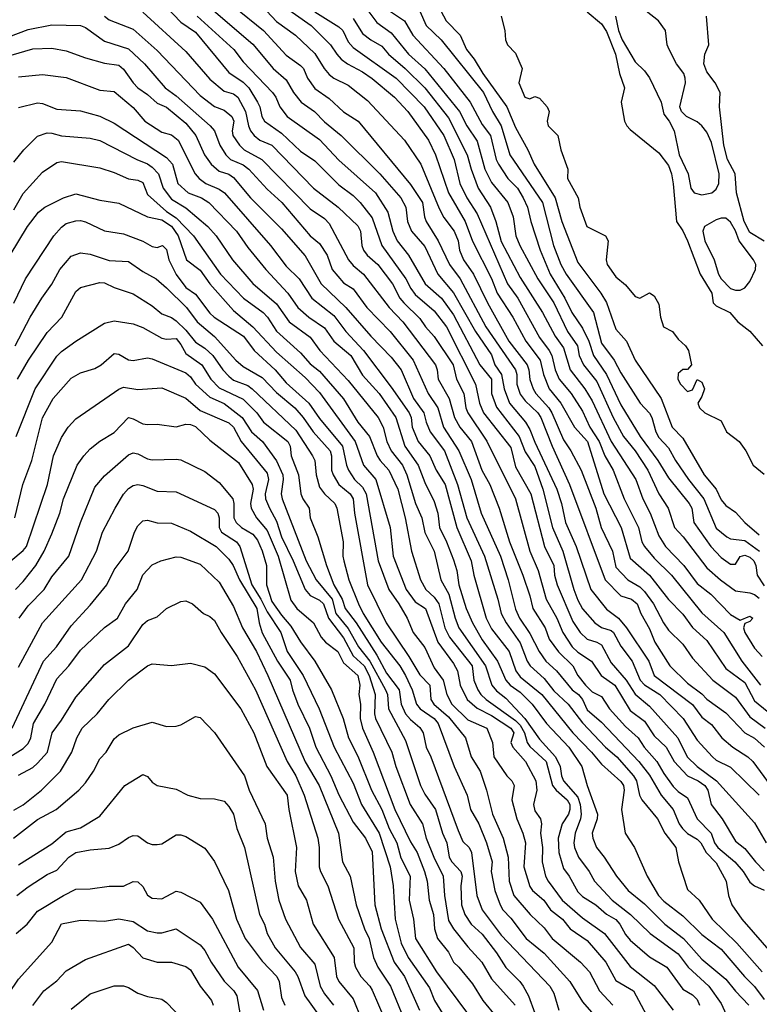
# Model space of a CAD drawing. Header units: metres. Extents: x -46681 to -43747, y -240911 to -237677.
# Tile 688 of 1056: x -46620 to -46543, y -238037 to -237934. Entities that reach past the tile are written whole.
import ezdxf

# ---------------------------------------------------------------- set-up
doc = ezdxf.new("R2010")
doc.units = ezdxf.units.M
doc.layers.add('CONTOUR_INDEX', color=1, linetype='Continuous')
doc.layers.add('CONTOUR_INTER', color=3, linetype='Continuous')

msp = doc.modelspace()

# ---------------------------------------------------------------- linework, layer by layer
at = {"layer": 'CONTOUR_INDEX'}
for points, elevation in [([(-46598.07, -237933.02), (-46594.98, -237935.52), (-46592.6, -237938.1), (-46591.1, -237939.19), (-46590.79, -237939.52), (-46590.37, -237940.52), (-46589.6, -237941.6), (-46588.1, -237942.64), (-46586.6, -237944.04), (-46585.05, -237945.02), (-46579.6, -237951.63), (-46578.33, -237953.52), (-46578.13, -237955.02), (-46577.95, -237955.52), (-46576.68, -237957.52), (-46575.5, -237960.02), (-46574.4, -237961.52), (-46571.7, -237966.52), (-46568.61, -237971.02), (-46568.46, -237971.52), (-46568.46, -237972.52), (-46568.1, -237973.59), (-46567.6, -237974.28), (-46566.27, -237975.52), (-46565.94, -237976.02), (-46564.76, -237979.02), (-46562.96, -237983.02), (-46559.24, -237993.02), (-46557.6, -237994.69), (-46556.47, -237995.02), (-46555.87, -237995.52), (-46555.51, -237996.52), (-46554.6, -237998.12), (-46554.02, -237999.52), (-46552.45, -238002.02), (-46550.6, -238003.83), (-46549.1, -238004.94), (-46548.6, -238005.48), (-46546.6, -238006.92), (-46544.6, -238009), (-46543.6, -238009.57), (-46542.55, -238010.52)], 65), ([(-46584.36, -237933.02), (-46583.1, -237934.7), (-46581.6, -237935.78), (-46579.8, -237938.02), (-46578.1, -237939.53), (-46574.48, -237944.02), (-46573.7, -237945.52), (-46572.6, -237947.12), (-46571.8, -237950.02), (-46571.1, -237951.43), (-46569.42, -237953.52), (-46568.85, -237955.02), (-46568.58, -237957.02), (-46568.14, -237958.02), (-46566.27, -237961.52), (-46564.6, -237964.01), (-46563.16, -237967.02), (-46562.13, -237968.52), (-46561.96, -237969.52), (-46561.48, -237970.52), (-46560.1, -237972.26), (-46558.38, -237976.02), (-46557.31, -237978.02), (-46556.09, -237979.52), (-46554.77, -237981.52), (-46553.62, -237984.02), (-46552.64, -237985.52), (-46551.97, -237987.52), (-46551.06, -237988.52), (-46548.6, -237991.76), (-46547.17, -237993.02), (-46545.6, -237994.14), (-46544.1, -237994.36), (-46543.6, -237994.53), (-46543.1, -237994.94)], 60), ([(-46561.1, -237933.59), (-46559.6, -237934.82), (-46559.1, -237935.64), (-46558.15, -237938.02), (-46557.74, -237940.02), (-46557.21, -237941.52), (-46557.55, -237943.02), (-46557.19, -237945.02), (-46556.95, -237945.52), (-46556.6, -237945.89), (-46553.6, -237948.33), (-46552.6, -237949.66), (-46552.29, -237950.52), (-46552.1, -237951.58), (-46551.76, -237955.52), (-46551.1, -237956.49), (-46550.6, -237957.55), (-46549.28, -237961.02), (-46548.08, -237963.02), (-46547.92, -237964.02), (-46547.6, -237964.34), (-46546.18, -237965.02), (-46545.35, -237966.02), (-46544.1, -237966.99), (-46542.77, -237968.52)], 55), ([(-46611.6, -237934.03), (-46611.1, -237934.41), (-46608.6, -237935.4), (-46606.1, -237937.63), (-46601.6, -237942.32), (-46600.1, -237943.47), (-46599.1, -237943.88), (-46598.27, -237944.52), (-46598.08, -237945.02), (-46598.25, -237946.02), (-46598.17, -237946.52), (-46597.49, -237947.52), (-46596.99, -237948.02), (-46595.13, -237949.02), (-46590.1, -237954.17), (-46588.6, -237955.21), (-46588.1, -237955.71), (-46586.06, -237959.52), (-46585.6, -237960.1), (-46584.49, -237961.02), (-46581.82, -237964.52), (-46580.4, -237966.02), (-46576.99, -237970.52), (-46576.8, -237971.02), (-46576.7, -237972.02), (-46575.55, -237974.02), (-46574.98, -237976.02), (-46574.42, -237977.02), (-46573.2, -237978.52), (-46572.13, -237981.52), (-46571.3, -237983.02), (-46570.32, -237985.52), (-46569.24, -237989.02), (-46567.84, -237992.52), (-46567.1, -237994.68), (-46566.79, -237996.02), (-46565.49, -237998.02), (-46565.1, -237999.23), (-46564.1, -238000.55), (-46562.62, -238002.02), (-46562.07, -238003.02), (-46561.27, -238004.02), (-46560.6, -238004.74), (-46559.6, -238005.22), (-46558.78, -238006.52), (-46557.1, -238008.35), (-46555.77, -238009.52), (-46555.13, -238010.52), (-46553.81, -238012.02), (-46553.1, -238013.26), (-46552.1, -238014.62), (-46551.6, -238015.16), (-46550.6, -238015.8), (-46549.6, -238018.02), (-46548.12, -238019.52), (-46547.77, -238020.52), (-46547.43, -238021.02), (-46545.67, -238022.52), (-46544.8, -238023.52), (-46544.1, -238024.63), (-46543.6, -238025.01), (-46542.6, -238025.48)], 70), ([(-46542.6, -237957.58), (-46544.1, -237956.68), (-46544.67, -237955.52), (-46545.5, -237952.52), (-46545.64, -237950.52), (-46546.42, -237949.02), (-46546.82, -237947.52), (-46547.28, -237943.52), (-46547.18, -237942.02), (-46547.72, -237941.02), (-46548.6, -237939.87), (-46548.91, -237939.02), (-46548.79, -237938.02), (-46548.39, -237937.02), (-46548.61, -237934.02)], 55), ([(-46621.1, -237949.31), (-46620.04, -237948.02), (-46618.6, -237946.6), (-46617.6, -237946.25), (-46617.1, -237946.27), (-46616.1, -237946.54), (-46613.1, -237946.79), (-46612.1, -237947.04), (-46608.23, -237949.02), (-46607.1, -237949.47), (-46606.6, -237949.84), (-46605.97, -237950.52), (-46605.47, -237952.02), (-46604.6, -237953.17), (-46603.1, -237954.09), (-46600.79, -237956.02), (-46599.93, -237957.02), (-46598.21, -237959.52), (-46596.1, -237962), (-46593.6, -237964.14), (-46592.3, -237966.02), (-46590.1, -237967.62), (-46589.08, -237969.02), (-46586.1, -237972.14), (-46582.98, -237976.02), (-46582.44, -237977.02), (-46582.06, -237978.52), (-46581.62, -237979.52), (-46580.44, -237981.02), (-46579.96, -237982.02), (-46579.07, -237985.02), (-46578.4, -237986.52), (-46578.1, -237988.07), (-46577.1, -237990.02), (-46576.4, -237993.02), (-46575.57, -237994.52), (-46574.92, -237997.02), (-46574.53, -237998.02), (-46571.73, -238002.02), (-46571.09, -238004.02), (-46570.6, -238004.63), (-46569.6, -238005.37), (-46567.62, -238007.52), (-46566.1, -238009.67), (-46564.41, -238011.52), (-46563.95, -238012.52), (-46563.78, -238013.52), (-46563.57, -238014.02), (-46562.1, -238015.74), (-46561.85, -238016.52), (-46561.75, -238017.52), (-46561.8, -238018.02), (-46562.38, -238019.52), (-46562.49, -238020.52), (-46562.43, -238021.02), (-46562.01, -238022.02), (-46560.9, -238023.52), (-46560.35, -238024.52), (-46558.5, -238026.52), (-46556.59, -238028.02), (-46554.5, -238030.02), (-46551.6, -238032.15), (-46550.54, -238033.52), (-46548.39, -238035.52), (-46547.1, -238037.34), (-46545.88, -238040.02)], 75), ([(-46620.71, -237972.02), (-46619.56, -237970.02), (-46617.6, -237967.12), (-46616.06, -237965.52), (-46614.6, -237962.82), (-46614.1, -237962.41), (-46612.1, -237961.9), (-46611.6, -237961.93), (-46610.6, -237962.43), (-46608.6, -237963.08), (-46606.6, -237964.34), (-46605.6, -237965.17), (-46604.6, -237965.54), (-46604.1, -237965.91), (-46603.1, -237966.89), (-46602.1, -237968.13), (-46601.1, -237968.76), (-46600.28, -237969.52), (-46599.23, -237971.02), (-46598.6, -237971.69), (-46598.1, -237972.1), (-46596.6, -237972.67), (-46596.14, -237973.02), (-46591.6, -237977.34), (-46589.85, -237980.02), (-46589.6, -237980.52), (-46589.46, -237982.02), (-46589.1, -237983.32), (-46588.6, -237984.02), (-46587.52, -237985.02), (-46587.29, -237985.52), (-46586.65, -237989.02), (-46586.68, -237990.52), (-46586.58, -237991.02), (-46586.04, -237993.02), (-46585.02, -237995.52), (-46584.53, -237996.52), (-46582.66, -237999.52), (-46580.72, -238002.02), (-46580.11, -238003.02), (-46579.43, -238004.52), (-46578.96, -238006.02), (-46578.58, -238006.52), (-46577.12, -238007.52), (-46576.68, -238008.02), (-46575.01, -238012.52), (-46573.67, -238015.52), (-46573.32, -238017.02), (-46572.45, -238018.52), (-46571.65, -238020.52), (-46571.04, -238022.52), (-46571.16, -238023.52), (-46570.77, -238025.52), (-46570.2, -238027.02), (-46569.92, -238027.52), (-46569.1, -238028.4), (-46567.5, -238030.52), (-46565.6, -238032.07), (-46562.92, -238035.02), (-46561.6, -238037.17), (-46560.42, -238038.52)], 80), ([(-46620.52, -237997.02), (-46619.6, -237995.74), (-46617.9, -237994.02), (-46617.1, -237992.68), (-46615.34, -237990.52), (-46614.13, -237987.02), (-46612.6, -237983.32), (-46611.6, -237982.13), (-46609.1, -237979.91), (-46608.6, -237979.72), (-46608.1, -237979.81), (-46607.1, -237980.33), (-46606.6, -237980.46), (-46604.1, -237980.37), (-46603.6, -237980.45), (-46601.1, -237981.68), (-46599.6, -237982.83), (-46598.18, -237984.52), (-46598.08, -237985.02), (-46598.09, -237986.52), (-46597.83, -237987.02), (-46597.28, -237987.52), (-46596.1, -237988.21), (-46595.6, -237988.87), (-46595.1, -237989.96), (-46594.66, -237991.52), (-46594.64, -237993.52), (-46594.1, -237995.26), (-46593.1, -237996.7), (-46592.1, -237997.84), (-46591.1, -237999.48), (-46589.61, -238001.52), (-46587.86, -238004.52), (-46586.62, -238007.52), (-46586.08, -238009.52), (-46585.1, -238011.45), (-46583.67, -238015.02), (-46582.58, -238017.02), (-46581.82, -238019.02), (-46581.03, -238020.52), (-46580.6, -238022.09), (-46579.64, -238024.02), (-46579.72, -238026.52), (-46579.27, -238028.52), (-46579.07, -238030.52), (-46576.87, -238034.02), (-46573.52, -238038.52)], 85), ([(-46621.1, -238017.11), (-46620.1, -238016.54), (-46618.19, -238015.02), (-46616.2, -238013.02), (-46615.03, -238011.02), (-46614.49, -238009.52), (-46613.93, -238008.52), (-46612.36, -238007.02), (-46611.15, -238005.52), (-46609.1, -238003.5), (-46607.1, -238002.02), (-46606.6, -238001.8), (-46604.6, -238001.98), (-46602.6, -238001.73), (-46601.1, -238002.1), (-46600.1, -238002.84), (-46597.33, -238006.52), (-46595.99, -238009.02), (-46594.62, -238012.52), (-46592.51, -238015.52), (-46592.32, -238017.02), (-46591.53, -238021.02), (-46591.64, -238023.52), (-46591.34, -238025.02), (-46590.47, -238026.52), (-46589.79, -238029.02), (-46587.59, -238032.52), (-46587.33, -238034.52), (-46587.09, -238035.02), (-46585.6, -238036.83), (-46584.73, -238039.02)], 90), ([(-46624.32, -238038.02), (-46621.6, -238036.3), (-46620.6, -238034.78), (-46617.1, -238030.9), (-46616.1, -238029.01), (-46614.1, -238028.62), (-46611.6, -238028.72), (-46610.1, -238028.49), (-46608.6, -238028.75), (-46607.1, -238029.72), (-46606.1, -238029.95), (-46605.6, -238029.94), (-46604.1, -238029.53), (-46601.6, -238031.18), (-46601.1, -238031.79), (-46600.46, -238033.02), (-46599.1, -238035), (-46598.08, -238036.02), (-46597.77, -238036.52), (-46597.4, -238038.52)], 95)]:
    msp.add_lwpolyline(points, dxfattribs=dict(at, elevation=elevation))
at = {"layer": 'CONTOUR_INTER'}
for points, elevation in [([(-46577.72, -237931.02), (-46575.85, -237934.52), (-46574.39, -237936.02), (-46573.73, -237937.52), (-46572.92, -237938.52), (-46572.01, -237940.02), (-46569.51, -237943.52), (-46568.6, -237945.66), (-46567.3, -237948.02), (-46566.67, -237949.52), (-46564.46, -237953.02), (-46563.75, -237955.52), (-46562.1, -237959.8), (-46559.67, -237963.02), (-46559.1, -237963.98), (-46558.1, -237966.79), (-46556.98, -237968.02), (-46556.08, -237970.02), (-46553.36, -237974.02), (-46552.21, -237977.02), (-46551.1, -237978.18), (-46548.87, -237982.02), (-46547.61, -237983.52), (-46547.1, -237984.63), (-46546.6, -237985.22), (-46545.6, -237985.93), (-46544.61, -237987.02), (-46543.1, -237988.3)], 57), ([(-46593.6, -237932.47), (-46589.99, -237935.02), (-46587.96, -237937.02), (-46587.3, -237938.02), (-46586.83, -237938.52), (-46586.18, -237939.02), (-46584.6, -237939.85), (-46583.6, -237940.54), (-46581.26, -237942.52), (-46579.86, -237944.02), (-46577.69, -237947.02), (-46576.96, -237948.52), (-46575.61, -237952.52), (-46573.88, -237955.52), (-46573.1, -237957.57), (-46571.1, -237961.47), (-46570.51, -237963.02), (-46568.89, -237965.52), (-46567.52, -237968.02), (-46566.03, -237970.02), (-46565.66, -237971.52), (-46565.1, -237973.02), (-46563.86, -237974.52), (-46562.43, -237977.02), (-46561.09, -237978.52), (-46559.35, -237984.02), (-46557.54, -237987.52), (-46556.6, -237990.74), (-46554.57, -237992.52), (-46552.6, -237995.08), (-46551.1, -237996.6), (-46550.1, -237997.98), (-46548.6, -237999.35), (-46546.6, -238002.28), (-46544.6, -238003.76), (-46543.6, -238005.68), (-46541.33, -238007.52)], 63), ([(-46607.6, -237933.62), (-46603.1, -237937.73), (-46600.6, -237940.62), (-46599.1, -237941.87), (-46598.1, -237942.14), (-46597.66, -237942.52), (-46596.85, -237944.02), (-46596.55, -237945.52), (-46596.33, -237946.02), (-46595.93, -237946.52), (-46595.37, -237947.02), (-46594.08, -237947.52), (-46589.74, -237952.02), (-46587.17, -237954.02), (-46585.1, -237955.98), (-46584.81, -237956.52), (-46584.68, -237958.02), (-46584.5, -237958.52), (-46584.12, -237959.02), (-46583, -237960.02), (-46581.49, -237962.02), (-46580.69, -237963.52), (-46580.3, -237964.02), (-46578.6, -237965.67), (-46578.03, -237966.52), (-46577.1, -237967.56), (-46575.12, -237970.52), (-46574.77, -237972.02), (-46574, -237973.52), (-46573.8, -237975.02), (-46573.59, -237975.52), (-46571.6, -237978.48), (-46568.59, -237984.52), (-46567.1, -237990.02), (-46566.24, -237992.02), (-46565.41, -237995.02), (-46564.28, -237997.02), (-46563.64, -237998.52), (-46562.67, -238000.02), (-46562.1, -238000.59), (-46560.64, -238001.52), (-46559.64, -238003.02), (-46558.2, -238004.02), (-46556.6, -238006.68), (-46555.1, -238007.81), (-46554.1, -238009.33), (-46552.84, -238010.52), (-46552, -238012.02), (-46550.6, -238013.52), (-46549.5, -238014.02), (-46548.8, -238014.52), (-46548.49, -238015.02), (-46548.13, -238016.52), (-46546.99, -238018.02), (-46545.6, -238020.35), (-46544.6, -238021.1), (-46543.5, -238022.52), (-46542.6, -238023.45)], 69), ([(-46605.1, -237933.08), (-46603.6, -237934.65), (-46602.1, -237935.7), (-46598.6, -237939.93), (-46597.1, -237940.94), (-46596.51, -237941.52), (-46595.6, -237943.03), (-46595.37, -237943.52), (-46595.16, -237944.52), (-46594.88, -237945.02), (-46593.1, -237946.27), (-46591.1, -237948.14), (-46589.6, -237949.18), (-46587.1, -237951.69), (-46585.6, -237952.79), (-46584.86, -237953.52), (-46583.6, -237955.13), (-46582.58, -237958.02), (-46580.09, -237961.52), (-46579.56, -237962.52), (-46579.1, -237963.14), (-46577.1, -237964.85), (-46575.84, -237966.52), (-46572.79, -237972.52), (-46572.38, -237974.52), (-46571.96, -237975.52), (-46569.1, -237979.15), (-46568.6, -237981.19), (-46566.99, -237984.02), (-46565.57, -237989.52), (-46564.58, -237991.52), (-46564.51, -237992.52), (-46564.25, -237993.52), (-46562.6, -237997.35), (-46561.83, -237998.52), (-46561.1, -237999.23), (-46560.08, -237999.52), (-46559.6, -237999.79), (-46558.6, -238001.69), (-46557.03, -238003.52), (-46556.1, -238004.96), (-46554.6, -238006.21), (-46551.62, -238009.52), (-46550.64, -238011.52), (-46549.59, -238012.52), (-46547.57, -238014.02), (-46543.6, -238018.44), (-46542.37, -238020.52)], 68), ([(-46600.7, -237933.02), (-46596.1, -237936.97), (-46593.95, -237939.52), (-46592.6, -237940.7), (-46591.83, -237942.02), (-46591.02, -237943.02), (-46589.62, -237944.02), (-46588.6, -237945.09), (-46586.85, -237946.52), (-46582.8, -237950.52), (-46580.59, -237953.02), (-46580.08, -237954.02), (-46579.9, -237955.52), (-46579.47, -237956.52), (-46578.1, -237958.14), (-46576.74, -237961.02), (-46575.1, -237962.97), (-46572.8, -237967.02), (-46571.1, -237969.46), (-46570.76, -237970.52), (-46570.07, -237971.52), (-46569.79, -237973.02), (-46569.23, -237974.52), (-46567.55, -237976.52), (-46567.1, -237977.28), (-46566.6, -237978.6), (-46564.27, -237983.52), (-46563.78, -237985.02), (-46563.37, -237987.02), (-46562.26, -237989.52), (-46560.73, -237994.02), (-46559.1, -237996.09), (-46557.82, -237997.02), (-46557.01, -237998.02), (-46554.66, -238001.52), (-46554.1, -238003.02), (-46550.1, -238006.04), (-46549.1, -238007.37), (-46548.1, -238008.13), (-46547.01, -238009.52), (-46545.87, -238010.52), (-46544.31, -238011.52), (-46543.78, -238012.02), (-46541.18, -238015.52)], 66), ([(-46594.62, -237933.52), (-46593.6, -237934.6), (-46591.62, -237936.02), (-46589.6, -237937.95), (-46588.62, -237939.52), (-46588.1, -237940.12), (-46587.6, -237940.53), (-46586.1, -237941.24), (-46584.1, -237942.85), (-46580.21, -237947.02), (-46578.5, -237949.52), (-46576.6, -237954.16), (-46576.1, -237955.08), (-46575.01, -237956.52), (-46574.6, -237957.52), (-46574.45, -237958.52), (-46574.04, -237959.52), (-46572.99, -237961.02), (-46571.53, -237964.02), (-46569.29, -237968.02), (-46567.4, -237970.52), (-46567.2, -237971.02), (-46567.1, -237972.06), (-46566.76, -237973.02), (-46566.47, -237973.52), (-46565.11, -237975.02), (-46564.8, -237975.52), (-46563.6, -237978.37), (-46562.8, -237979.52), (-46561.73, -237981.52), (-46560.2, -237985.52), (-46559.63, -237987.52), (-46558.46, -237990.02), (-46558.1, -237991.68), (-46556.84, -237993.02), (-46555.6, -237993.73), (-46555.1, -237994.24), (-46554.17, -237995.52), (-46553.13, -237997.52), (-46552.6, -237998.26), (-46551.1, -237999.75), (-46550.1, -238001.2), (-46547.96, -238003.52), (-46545.6, -238005.28), (-46544.1, -238007.34), (-46542.48, -238008.52)], 64), ([(-46589.6, -237933.58), (-46587.1, -237935.13), (-46586.66, -237935.52), (-46586.1, -237936.7), (-46585.6, -237937.3), (-46581.1, -237940.52), (-46578.16, -237943.52), (-46576.11, -237946.52), (-46575.02, -237949.02), (-46574.44, -237951.52), (-46573.68, -237953.02), (-46572.6, -237954.7), (-46569.45, -237962.02), (-46568.36, -237963.52), (-46566.1, -237967.65), (-46565.07, -237969.02), (-46564.8, -237969.52), (-46564.45, -237971.02), (-46564.03, -237972.02), (-46562.79, -237973.52), (-46561.6, -237975.37), (-46560.84, -237977.02), (-46559.87, -237978.52), (-46559.25, -237980.02), (-46558.39, -237981.52), (-46557.22, -237984.52), (-46555.75, -237987.52), (-46555.39, -237989.02), (-46555.1, -237989.52), (-46554.1, -237990.75), (-46552.29, -237992.52), (-46549.1, -237996.45), (-46546.82, -237998.52), (-46544.91, -238001.52), (-46542.96, -238004.02)], 62), ([(-46582.1, -237933.26), (-46580.23, -237934.52), (-46579.33, -237936.02), (-46576.11, -237939.52), (-46573.35, -237943.02), (-46572.1, -237945.37), (-46571.23, -237946.52), (-46570.64, -237949.02), (-46570.37, -237949.52), (-46569.41, -237951.02), (-46568.4, -237952.02), (-46567.8, -237953.02), (-46567.34, -237954.02), (-46566.99, -237955.52), (-46566.02, -237958.52), (-46564.97, -237961.02), (-46563.43, -237963.52), (-46562.72, -237965.02), (-46561.6, -237966.69), (-46560.95, -237968.02), (-46560.44, -237969.52), (-46559.07, -237971.52), (-46557.6, -237974.69), (-46555.58, -237978.02), (-46553.71, -237980.52), (-46552.6, -237982.33), (-46550.43, -237985.02), (-46550.16, -237985.52), (-46549.94, -237987.02), (-46548.16, -237989.52), (-46547.1, -237990.68), (-46546.1, -237991.38), (-46545.6, -237991.35), (-46545.1, -237990.58), (-46544.6, -237990.42), (-46544.1, -237990.62), (-46543.67, -237991.02), (-46543.47, -237991.52), (-46543.32, -237992.52), (-46542.6, -237993.64)], 59), ([(-46578.62, -237933.52), (-46577.95, -237935.02), (-46576.39, -237936.52), (-46571.96, -237942.02), (-46571.01, -237944.02), (-46570.09, -237945.52), (-46569.19, -237948.52), (-46565.79, -237953.52), (-46564.62, -237958.02), (-46563.86, -237960.02), (-46563.32, -237961.02), (-46560.46, -237965.02), (-46559.6, -237968.24), (-46558.28, -237970.02), (-46557.6, -237971.33), (-46555.58, -237974.52), (-46554.6, -237975.55), (-46554.34, -237976.02), (-46553.93, -237977.52), (-46553.6, -237978.1), (-46552.6, -237979.19), (-46551.88, -237980.52), (-46550.51, -237982.52), (-46548.9, -237984.52), (-46547.6, -237987.6), (-46546.5, -237988.52), (-46546.1, -237988.72), (-46544.6, -237988.9), (-46543.07, -237990.02)], 58), ([(-46558.16, -237934.02), (-46557.84, -237935.52), (-46557.43, -237936.52), (-46556.1, -237938.82), (-46555.1, -237939.74), (-46554.6, -237940.49), (-46553.36, -237943.02), (-46553.1, -237944.27), (-46552.53, -237945.02), (-46552.01, -237946.02), (-46551.48, -237948.52), (-46550.55, -237950.52), (-46550.27, -237952.02), (-46549.92, -237952.52), (-46549.1, -237952.71), (-46548.05, -237952.52), (-46547.6, -237952.12), (-46547.34, -237951.52), (-46547.29, -237950.52), (-46548.1, -237947.26), (-46548.6, -237946.18), (-46549.1, -237945.5), (-46549.6, -237945.08), (-46550.72, -237944.52), (-46551.25, -237944.02), (-46551.4, -237943.52), (-46550.83, -237941.02), (-46550.86, -237940.52), (-46551.01, -237940.02), (-46551.77, -237939.02), (-46552.54, -237937.52), (-46552.73, -237937.02), (-46552.9, -237935.52), (-46553.65, -237934.52), (-46554.92, -237933.52)], 54), ([(-46601.91, -237934.02), (-46598.08, -237937.52), (-46597.1, -237938.79), (-46594.02, -237942.02), (-46593.67, -237942.52), (-46593.26, -237943.52), (-46592.48, -237944.52), (-46589.1, -237946.94), (-46587.1, -237949.08), (-46583.26, -237952.52), (-46581.95, -237954.52), (-46581.44, -237956.52), (-46581, -237957.52), (-46579.79, -237959.02), (-46578.04, -237962.02), (-46576.33, -237963.52), (-46575.1, -237965.29), (-46572.33, -237970.52), (-46571.11, -237972.02), (-46571.1, -237973.52), (-46570.6, -237974.94), (-46568.23, -237978.02), (-46567.6, -237979.62), (-46566.6, -237981.15), (-46565.73, -237983.52), (-46564.73, -237987.52), (-46563.64, -237990.02), (-46562.5, -237994.02), (-46562.1, -237995.12), (-46561.6, -237996.04), (-46560.31, -237997.52), (-46559.6, -237997.99), (-46558.6, -237998.31), (-46558.35, -237998.52), (-46557.6, -237999.93), (-46556.39, -238001.52), (-46555.55, -238003.52), (-46555.1, -238003.99), (-46553.52, -238005.02), (-46551.05, -238007.52), (-46549.6, -238009.78), (-46548.01, -238011.52), (-46547.6, -238011.88), (-46546.1, -238012.59), (-46543.1, -238015.52)], 67), ([(-46585.6, -237934.26), (-46584.6, -237935.84), (-46583.74, -237936.52), (-46582.6, -237937.18), (-46581.9, -237938.02), (-46580.15, -237939.52), (-46578.09, -237941.52), (-46575.6, -237944.66), (-46573.65, -237948.52), (-46573.26, -237950.02), (-46572.51, -237952.02), (-46571.23, -237954.02), (-46570.66, -237955.52), (-46570.1, -237957.59), (-46568.1, -237961.36), (-46565.77, -237965.02), (-46564.46, -237967.52), (-46563.6, -237968.72), (-46562.87, -237971.02), (-46561.34, -237973.02), (-46560.6, -237974.28), (-46558.6, -237978.52), (-46556.03, -237982.52), (-46555.29, -237984.52), (-46554.51, -237986.02), (-46553.6, -237988.39), (-46552.9, -237989.52), (-46550.99, -237991.52), (-46549.6, -237993.39), (-46548.16, -237994.52), (-46546.1, -237996.62), (-46545.1, -237997.22), (-46544.1, -237996.8), (-46543.76, -237997.02), (-46544.1, -237997.37), (-46544.6, -237997.56), (-46544.74, -237998.02), (-46544.63, -237998.52), (-46543.6, -238000.16), (-46542.81, -238001.02)], 61), ([(-46570.11, -237934.02), (-46569.73, -237935.52), (-46569.66, -237936.52), (-46569.44, -237937.02), (-46568.6, -237937.9), (-46567.9, -237939.52), (-46568.24, -237941.02), (-46567.64, -237942.52), (-46567.1, -237942.69), (-46566.6, -237942.43), (-46566.1, -237942.6), (-46565.3, -237943.52), (-46565.09, -237944.02), (-46565.28, -237945.02), (-46565.18, -237945.52), (-46564.18, -237946.52), (-46563.87, -237948.02), (-46563.13, -237950.02), (-46563.15, -237951.02), (-46562.04, -237953.02), (-46561.86, -237954.02), (-46561.16, -237956.02), (-46559.2, -237957.02), (-46558.91, -237957.52), (-46559.12, -237959.52), (-46559.02, -237960.02), (-46558.1, -237961.29), (-46557.1, -237962.15), (-46556.1, -237963.36), (-46555.6, -237963.55), (-46554.6, -237962.98), (-46554.1, -237963.3), (-46553.6, -237964.16), (-46553.43, -237965.52), (-46553.12, -237966.52), (-46552.17, -237967.02), (-46551.6, -237967.84), (-46550.81, -237968.52), (-46550.52, -237969.02), (-46550.2, -237970.52), (-46550.6, -237970.99), (-46551.1, -237971.01), (-46551.6, -237971.42), (-46551.62, -237972.02), (-46551.33, -237972.52), (-46550.6, -237973.3), (-46550.1, -237973.12), (-46549.6, -237972.04), (-46549.1, -237972.34), (-46548.85, -237973.02), (-46549.1, -237973.84), (-46549.52, -237974.52), (-46549.35, -237975.02), (-46548.81, -237975.52), (-46547.1, -237976.37), (-46546.52, -237977.52), (-46545.22, -237978.52), (-46544.52, -237979.52), (-46543.74, -237981.02), (-46542.6, -237981.95)], 56), ([(-46621.6, -237936.18), (-46619.6, -237935.41), (-46617.1, -237934.95), (-46614.1, -237935.02), (-46613.6, -237935.2), (-46611.6, -237936.66), (-46609.1, -237937.46), (-46607.43, -237939.02), (-46605.25, -237941.52), (-46604.1, -237942.37), (-46600.56, -237945.52), (-46600.1, -237946.02), (-46599.55, -237947.52), (-46598.92, -237948.52), (-46598.43, -237949.02), (-46597.1, -237949.58), (-46596.5, -237950.02), (-46594.6, -237952.13), (-46593.06, -237953.52), (-46590.1, -237957.02), (-46589.1, -237957.81), (-46588.32, -237959.02), (-46587.78, -237960.52), (-46586.6, -237961.93), (-46585.6, -237962.56), (-46584.16, -237964.52), (-46581.71, -237967.02), (-46579.3, -237970.02), (-46577.74, -237973.52), (-46576.74, -237975.02), (-46576.14, -237977.02), (-46574.54, -237979.52), (-46573.23, -237982.52), (-46572.19, -237986.02), (-46570.18, -237990.52), (-46569.37, -237993.02), (-46568.6, -237996.08), (-46568.18, -237997.02), (-46567.1, -237998.62), (-46566.14, -238000.52), (-46565.44, -238001.52), (-46564.33, -238002.52), (-46562.66, -238004.52), (-46562.02, -238005.02), (-46561.61, -238005.52), (-46561.1, -238006.62), (-46559.6, -238007.91), (-46555.69, -238012.02), (-46554.6, -238013.43), (-46553.35, -238015.52), (-46552.1, -238017.02), (-46551.48, -238018.52), (-46551.13, -238019.02), (-46550.6, -238019.56), (-46549.6, -238020.13), (-46549.23, -238020.52), (-46548.67, -238021.52), (-46547.6, -238022.61), (-46546.58, -238024.52), (-46546.31, -238026.02), (-46545.99, -238027.02), (-46544.92, -238028.52), (-46541.6, -238032.3)], 71), ([(-46622.82, -237938.52), (-46619.1, -237937.46), (-46617.1, -237937.37), (-46615.6, -237937.67), (-46613.6, -237938.4), (-46611.6, -237938.95), (-46610.1, -237939.17), (-46609.6, -237939.57), (-46608.61, -237941.02), (-46608.12, -237941.52), (-46607.1, -237942.22), (-46606.1, -237943.13), (-46605.1, -237943.56), (-46603.1, -237945.24), (-46602.05, -237946.52), (-46601.15, -237948.52), (-46600.43, -237949.52), (-46599.6, -237950.24), (-46598.6, -237950.56), (-46598.1, -237950.92), (-46596.33, -237953.02), (-46593.1, -237956.27), (-46590.6, -237959.11), (-46588.92, -237962.02), (-46586.34, -237964.52), (-46583.75, -237967.52), (-46581.6, -237969.71), (-46580.57, -237971.02), (-46579.28, -237974.02), (-46578.19, -237975.52), (-46577.95, -237976.52), (-46577.53, -237977.52), (-46576.04, -237979.52), (-46574.69, -237983.02), (-46573.71, -237986.52), (-46571.86, -237990.52), (-46570.44, -237995.02), (-46570.11, -237996.52), (-46569.59, -237997.52), (-46568.1, -237999.58), (-46567.38, -238001.52), (-46567.08, -238002.02), (-46565.6, -238003.32), (-46564.6, -238004.61), (-46563.1, -238006.02), (-46561.6, -238007.96), (-46559.18, -238010.52), (-46558.01, -238011.52), (-46556.25, -238013.52), (-46555.93, -238014.02), (-46555.63, -238015.52), (-46555.4, -238016.02), (-46553.76, -238018.02), (-46553, -238019.52), (-46551.84, -238021.02), (-46551.55, -238022.52), (-46550.6, -238025.42), (-46549.39, -238026.52), (-46548.04, -238028.52), (-46545.46, -238031.02), (-46542.8, -238034.02)], 72), ([(-46620.6, -237940.36), (-46618.1, -237940.13), (-46615.6, -237940.44), (-46612.1, -237941.78), (-46610.6, -237941.91), (-46608.6, -237943.57), (-46607.39, -237945.02), (-46605.6, -237946.15), (-46604.6, -237946.46), (-46603.88, -237947.02), (-46602.12, -237950.52), (-46601.7, -237951.02), (-46600.99, -237951.52), (-46599.6, -237952.14), (-46599.06, -237952.52), (-46594.25, -237958.02), (-46592.6, -237960.17), (-46591.24, -237961.52), (-46589.92, -237963.52), (-46587.6, -237965.34), (-46586.36, -237967.02), (-46584.51, -237969.02), (-46581.6, -237972.84), (-46579.74, -237975.52), (-46579.53, -237976.02), (-46579.4, -237977.02), (-46578.78, -237978.52), (-46577.56, -237980.02), (-46576.91, -237981.52), (-46575.97, -237983.02), (-46574.76, -237987.52), (-46573.23, -237991.02), (-46572.97, -237992.52), (-46571.69, -237997.02), (-46571.1, -237998.13), (-46569.26, -238000.52), (-46568.57, -238002.52), (-46568.1, -238003.16), (-46565.84, -238005.02), (-46562.62, -238009.02), (-46560.64, -238011.02), (-46559.6, -238012.28), (-46557.6, -238014.12), (-46557.3, -238014.52), (-46557.23, -238015.02), (-46557.5, -238017.02), (-46557.13, -238019.52), (-46556.17, -238021.02), (-46554.82, -238024.02), (-46553.66, -238026.02), (-46553.1, -238026.64), (-46551.1, -238028.15), (-46549.1, -238030.1), (-46547.1, -238031.66), (-46544.66, -238034.52), (-46543.6, -238035.57), (-46542.6, -238036.93)], 73), ([(-46620.6, -237943.6), (-46618.6, -237943.09), (-46618.1, -237943.17), (-46616.6, -237943.77), (-46614.1, -237943.94), (-46612.1, -237944.48), (-46610.6, -237945.21), (-46605.1, -237948.83), (-46604.5, -237949.52), (-46603.94, -237951.52), (-46602.85, -237952.52), (-46601.44, -237953.02), (-46600.68, -237953.52), (-46597.81, -237956.52), (-46596.6, -237958.25), (-46594.74, -237960.52), (-46592.44, -237963.02), (-46591.36, -237964.52), (-46590.23, -237965.52), (-46588.6, -237966.63), (-46587.6, -237968.05), (-46585.83, -237969.52), (-46584.6, -237971.59), (-46582.87, -237973.52), (-46581.11, -237976.02), (-46580.19, -237979.02), (-46578.78, -237981.02), (-46578.1, -237982.82), (-46577.1, -237984.81), (-46576.74, -237986.02), (-46576.54, -237987.52), (-46575.81, -237989.02), (-46575.1, -237990.92), (-46574.76, -237992.02), (-46574.53, -237993.52), (-46573.75, -237996.02), (-46573.11, -237997.52), (-46572.1, -237999.27), (-46570.48, -238001.52), (-46569.63, -238003.52), (-46569.16, -238004.02), (-46568.1, -238004.76), (-46566.85, -238006.02), (-46565.36, -238008.02), (-46563.03, -238010.52), (-46561.67, -238012.52), (-46561.12, -238014.52), (-46560.03, -238017.52), (-46560.05, -238018.02), (-46560.59, -238019.52), (-46560.53, -238020.02), (-46560.12, -238021.02), (-46559.33, -238022.02), (-46558.05, -238024.02), (-46556.81, -238025.52), (-46555.1, -238026.9), (-46552.97, -238029.02), (-46551.04, -238030.52), (-46549.1, -238032.7), (-46546.6, -238034.79), (-46545.6, -238036.04), (-46544.18, -238037.52)], 74), ([(-46621.1, -237954.29), (-46620.1, -237952.58), (-46618.1, -237950.34), (-46616.6, -237949.33), (-46616.1, -237949.23), (-46612.1, -237949.91), (-46610.6, -237950.38), (-46609.1, -237951.05), (-46608.1, -237951.18), (-46607.6, -237951.42), (-46607.1, -237952.7), (-46605.1, -237954.45), (-46604.1, -237955.13), (-46602.28, -237957.02), (-46599.46, -237961.02), (-46597.05, -237963.52), (-46595, -237965.02), (-46594.54, -237965.52), (-46593.6, -237966.98), (-46591.1, -237969.24), (-46590.1, -237970.42), (-46589.1, -237971.17), (-46586.6, -237974.08), (-46585.1, -237976.52), (-46583.89, -237978.02), (-46583.08, -237980.02), (-46582.78, -237980.52), (-46581.87, -237981.52), (-46580.93, -237983.52), (-46580.16, -237986.52), (-46579.5, -237990.02), (-46578.53, -237993.02), (-46577.98, -237994.02), (-46577.1, -237994.81), (-46576.64, -237995.52), (-46576, -237998.02), (-46575.52, -237999.02), (-46573.13, -238002.02), (-46572.96, -238003.52), (-46572.54, -238004.52), (-46572.22, -238005.02), (-46571.67, -238005.52), (-46568.6, -238007.72), (-46568.1, -238008.2), (-46567.66, -238009.02), (-46567.4, -238010.02), (-46567.1, -238010.46), (-46565.39, -238012.02), (-46564.72, -238014.52), (-46564.36, -238015.02), (-46563.19, -238016.02), (-46562.93, -238016.52), (-46562.91, -238017.02), (-46563.07, -238017.52), (-46563.73, -238018.52), (-46564.14, -238020.02), (-46564.07, -238021.52), (-46563.6, -238023.2), (-46562.99, -238024.02), (-46562.1, -238025.66), (-46561.6, -238026.15), (-46560.21, -238027.02), (-46559.1, -238027.97), (-46558.1, -238028.54), (-46557.69, -238029.02), (-46557.1, -238030.11), (-46556.6, -238030.69), (-46554.6, -238032.44), (-46552.77, -238033.52), (-46551.1, -238035.83), (-46550.1, -238036.42), (-46549.6, -238036.9), (-46549.37, -238037.52)], 76), ([(-46621.48, -237959.02), (-46619.67, -237956.02), (-46618.51, -237954.52), (-46617.85, -237954.02), (-46615.9, -237953.02), (-46614.6, -237952.61), (-46612.1, -237953.27), (-46610.1, -237953.59), (-46607.1, -237955.02), (-46605.6, -237955.35), (-46604.6, -237956), (-46603.91, -237957.02), (-46603.01, -237959.52), (-46601.6, -237960.6), (-46600.6, -237962.05), (-46598.1, -237964.83), (-46596.1, -237966.52), (-46593.6, -237969.17), (-46590.6, -237971.82), (-46589.1, -237973.4), (-46585.38, -237978.52), (-46584.52, -237981.02), (-46583.21, -237982.52), (-46581.72, -237987.52), (-46581.39, -237990.52), (-46580.05, -237994.02), (-46579.1, -237995.3), (-46578.03, -237996.02), (-46576.73, -237999.52), (-46575.1, -238001.75), (-46574.68, -238002.52), (-46574.41, -238004.02), (-46573.67, -238005.52), (-46572.6, -238006.43), (-46571.1, -238007.21), (-46569.08, -238008.52), (-46568.77, -238009.02), (-46569.1, -238010.02), (-46568.87, -238010.52), (-46567.57, -238012.02), (-46566.48, -238014.02), (-46566.39, -238015.02), (-46566.71, -238016.52), (-46566.6, -238017.16), (-46565.99, -238018.02), (-46565.87, -238018.52), (-46566, -238019.52), (-46565.78, -238021.02), (-46565.83, -238022.52), (-46565.45, -238024.02), (-46565.19, -238024.52), (-46563.74, -238026.52), (-46561.6, -238028.36), (-46559.28, -238030.02), (-46556.6, -238033.45), (-46554.1, -238035.46), (-46552.1, -238038.04)], 77), ([(-46547.6, -237955.35), (-46548.84, -237956.02), (-46549.02, -237956.52), (-46548.8, -237957.52), (-46547.82, -237959.52), (-46547.36, -237961.02), (-46547.09, -237961.52), (-46546.1, -237962.51), (-46545.6, -237962.7), (-46545.1, -237962.69), (-46544.6, -237962.47), (-46544.1, -237961.8), (-46543.5, -237960.52), (-46543.48, -237960.02), (-46543.69, -237959.52), (-46545.22, -237957.52), (-46545.6, -237956.49), (-46546.1, -237955.58), (-46546.6, -237955.18), (-46547.1, -237955.15), (-46547.6, -237955.35)], 54), ([(-46621.1, -237964.06), (-46619.87, -237961.52), (-46616.9, -237957.02), (-46616.1, -237956.09), (-46615.6, -237955.73), (-46614.6, -237955.44), (-46614.1, -237955.42), (-46613.6, -237955.55), (-46611.6, -237956.49), (-46609.6, -237956.79), (-46607.6, -237957.57), (-46606.6, -237958.14), (-46606.1, -237958.24), (-46605.54, -237958.02), (-46605.1, -237958.44), (-46604.86, -237959.52), (-46604.1, -237961.05), (-46603.1, -237962.42), (-46602.1, -237963.13), (-46600.6, -237965.1), (-46600.13, -237965.52), (-46597.06, -237967.52), (-46595.94, -237969.02), (-46593.76, -237971.02), (-46592.6, -237972.38), (-46590.23, -237974.52), (-46589.1, -237976.14), (-46586.72, -237979.02), (-46586.29, -237981.02), (-46586.07, -237981.52), (-46585.44, -237982.52), (-46584.6, -237983.31), (-46584.23, -237984.02), (-46582.99, -237991.02), (-46581.86, -237994.02), (-46580.8, -237995.52), (-46579.93, -237997.02), (-46579.3, -237998.52), (-46578.1, -238000.07), (-46577.1, -238002.23), (-46576.18, -238003.52), (-46575.78, -238005.02), (-46575.25, -238006.02), (-46573.6, -238007.66), (-46571.61, -238008.52), (-46571.02, -238010.02), (-46570.86, -238011.52), (-46569.52, -238013.52), (-46568.99, -238014.02), (-46568.74, -238014.52), (-46569, -238016.02), (-46568.47, -238018.02), (-46567.84, -238019.52), (-46567.57, -238020.52), (-46567.72, -238023.02), (-46567.1, -238025.09), (-46566.83, -238025.52), (-46565.63, -238026.52), (-46564.95, -238027.52), (-46563.68, -238028.52), (-46562.9, -238029.52), (-46561.1, -238030.74), (-46559.14, -238033.02), (-46558.1, -238034.94), (-46556.26, -238036.02), (-46553.87, -238040.52)], 78), ([(-46620.94, -237968.52), (-46619.37, -237965.52), (-46618.16, -237963.52), (-46617.1, -237962.07), (-46616.27, -237960.52), (-46615.1, -237959.15), (-46614.1, -237958.8), (-46613.1, -237958.93), (-46611.1, -237959.59), (-46609.1, -237959.7), (-46607.6, -237960.73), (-46606.19, -237961.52), (-46605.1, -237962.44), (-46603.03, -237964.52), (-46601.91, -237966.02), (-46600.1, -237967.55), (-46597.87, -237970.02), (-46597.1, -237970.67), (-46595.1, -237971.84), (-46593.6, -237973.42), (-46591.68, -237975.02), (-46590.81, -237976.02), (-46589.77, -237977.52), (-46588, -237979.52), (-46587.87, -237980.02), (-46587.85, -237981.52), (-46587.67, -237982.02), (-46587.09, -237983.02), (-46585.91, -237984.02), (-46585.6, -237984.52), (-46585.46, -237986.02), (-46584.1, -237993.53), (-46582.13, -237997.52), (-46579.75, -238001.02), (-46578.6, -238002.94), (-46577.56, -238004.02), (-46577.46, -238005.52), (-46577.15, -238006.02), (-46575.6, -238007.33), (-46573.84, -238009.52), (-46573.26, -238011.52), (-46572.3, -238013.02), (-46571.63, -238015.02), (-46571, -238017.52), (-46569.89, -238020.02), (-46569.38, -238022.02), (-46569.26, -238024.52), (-46568.78, -238026.02), (-46567.06, -238028.02), (-46565.6, -238029.42), (-46564.77, -238030.52), (-46561.8, -238033.02), (-46560.86, -238034.02), (-46559.81, -238036.02), (-46558.44, -238037.52)], 79), ([(-46620.86, -237978.02), (-46618.87, -237973.02), (-46616.6, -237969.62), (-46616.1, -237969.13), (-46614.6, -237968.03), (-46611.6, -237966.14), (-46610.6, -237965.91), (-46608.6, -237966.22), (-46607.6, -237966.59), (-46605.6, -237967.73), (-46605.1, -237967.84), (-46604.1, -237967.77), (-46603.6, -237968.38), (-46603.1, -237969.34), (-46601.42, -237970.52), (-46600.47, -237972.02), (-46599.6, -237972.9), (-46597.1, -237974.1), (-46595.68, -237975.52), (-46594.97, -237976.52), (-46592.41, -237978.52), (-46592.19, -237979.02), (-46592.07, -237980.02), (-46591.32, -237982.02), (-46591.07, -237984.02), (-46590.87, -237984.52), (-46590.2, -237985.52), (-46590.09, -237986.52), (-46589.28, -237988.52), (-46588.39, -237991.52), (-46587.6, -237993.52), (-46586.73, -237995.02), (-46586.42, -237996.02), (-46585.29, -237997.52), (-46583.1, -238000.89), (-46582.1, -238002.77), (-46580.77, -238004.52), (-46580.56, -238006.02), (-46580.1, -238007.02), (-46579.6, -238007.63), (-46578.6, -238008.46), (-46578.27, -238009.02), (-46577.94, -238010.52), (-46577.46, -238011.52), (-46574.6, -238019.22), (-46574.1, -238020.37), (-46573.44, -238021.02), (-46573.21, -238021.52), (-46572.64, -238026.02), (-46572.1, -238027.52), (-46570.1, -238030.18), (-46565.01, -238035.52), (-46564.6, -238036.27), (-46564.06, -238038.02)], 81), ([(-46621, -237986.52), (-46620.14, -237983.02), (-46619.2, -237980.52), (-46618.1, -237976.05), (-46616.98, -237974.02), (-46615.1, -237971.92), (-46614.1, -237971.34), (-46612.6, -237970.91), (-46611.95, -237970.52), (-46610.6, -237969.31), (-46610.1, -237969.4), (-46609.1, -237970), (-46608.6, -237970.04), (-46607.1, -237969.79), (-46606.6, -237969.89), (-46603.1, -237971.36), (-46602.6, -237971.77), (-46602.1, -237972.54), (-46600.6, -237973.88), (-46599.1, -237974.55), (-46597.19, -237976.02), (-46596.21, -237977.52), (-46595.09, -237978.52), (-46593.6, -237980.55), (-46592.96, -237982.02), (-46592.91, -237982.52), (-46593.11, -237984.02), (-46593.01, -237984.52), (-46590.49, -237991.02), (-46589.46, -237993.02), (-46587.79, -237995.02), (-46587.39, -237996.52), (-46586.1, -237998.11), (-46585.04, -238000.02), (-46583.84, -238001.52), (-46582.2, -238004.52), (-46582, -238005.02), (-46581.9, -238006.52), (-46580.1, -238009.8), (-46578.56, -238014.52), (-46578.1, -238015.43), (-46576.98, -238017.02), (-46576.23, -238019.52), (-46575.79, -238020.52), (-46575.55, -238022.02), (-46575.25, -238022.52), (-46574.32, -238023.52), (-46574.17, -238024.02), (-46574.33, -238025.02), (-46574.26, -238027.02), (-46573.92, -238028.02), (-46573.25, -238029.02), (-46572.1, -238030.09), (-46570.58, -238032.02), (-46569.6, -238033.55), (-46568.14, -238035.02), (-46567.79, -238035.52), (-46567.26, -238036.52), (-46566.6, -238038.33)], 82), ([(-46621.39, -237991.02), (-46620.1, -237989.95), (-46619.78, -237989.52), (-46617.57, -237983.02), (-46616.94, -237980.02), (-46616.1, -237978.11), (-46615.39, -237977.02), (-46614.6, -237976.17), (-46610.1, -237973.05), (-46609.6, -237972.83), (-46608.1, -237973.09), (-46605.6, -237972.91), (-46603.1, -237974), (-46601.6, -237975.3), (-46598.6, -237976.59), (-46598.1, -237977.02), (-46597.32, -237978.52), (-46594.6, -237981.85), (-46594.44, -237982.52), (-46594.78, -237984.02), (-46594.76, -237984.52), (-46594.35, -237985.52), (-46593.6, -237986.85), (-46593.09, -237988.52), (-46591.86, -237991.02), (-46590.61, -237994.02), (-46590.1, -237994.66), (-46589.1, -237995.14), (-46588.7, -237995.52), (-46588.18, -237997.02), (-46586.6, -237999.07), (-46585.6, -238000.97), (-46584.45, -238002.02), (-46583.9, -238003.02), (-46583.27, -238005.02), (-46583.34, -238007.02), (-46583.24, -238007.52), (-46581.54, -238011.02), (-46581.12, -238012.52), (-46579.61, -238016.52), (-46578.35, -238018.52), (-46577.96, -238020.02), (-46577.15, -238022.02), (-46576.17, -238024.02), (-46576.05, -238026.02), (-46575.6, -238028.66), (-46575.09, -238029.52), (-46573.6, -238031.42), (-46572.12, -238033.02), (-46571.1, -238034.76), (-46568.63, -238037.52)], 83), ([(-46620.93, -237994.02), (-46620.1, -237993.18), (-46618.78, -237991.52), (-46617.92, -237990.02), (-46617.1, -237988.2), (-46616.28, -237986.02), (-46615.9, -237984.52), (-46614.46, -237981.02), (-46613.77, -237980.02), (-46613.1, -237979.31), (-46612.1, -237978.5), (-46610.6, -237977.59), (-46609.1, -237976.03), (-46608.6, -237976.15), (-46607.6, -237976.67), (-46607.1, -237976.77), (-46606.1, -237976.72), (-46604.1, -237976.98), (-46603.1, -237976.72), (-46602.6, -237976.76), (-46602.1, -237976.97), (-46600.6, -237978.38), (-46597.6, -237980.74), (-46596.14, -237983.02), (-46596.04, -237983.52), (-46596.34, -237985.02), (-46596.26, -237985.52), (-46595.69, -237986.52), (-46594.6, -237987.84), (-46593.42, -237990.52), (-46592.1, -237995.12), (-46591.47, -237996.02), (-46589.75, -237997.52), (-46588.92, -237999.02), (-46588.5, -237999.52), (-46587.19, -238000.52), (-46586.6, -238001.69), (-46585.1, -238003.02), (-46584.89, -238004.02), (-46585, -238005.02), (-46584.82, -238006.02), (-46584.84, -238007.52), (-46584.62, -238008.52), (-46583.51, -238011.02), (-46581.22, -238017.02), (-46579.6, -238020.41), (-46578.91, -238021.52), (-46578.12, -238023.52), (-46577.84, -238024.52), (-46577.63, -238026.52), (-46577.17, -238028.02), (-46577.09, -238029.52), (-46576.78, -238030.52), (-46575.6, -238031.98), (-46575.08, -238033.02), (-46574.53, -238033.52), (-46573.1, -238035.26), (-46572.01, -238037.02), (-46570.6, -238038.77)], 84), ([(-46620.6, -238002.13), (-46618.08, -237997.52), (-46614.01, -237993.02), (-46612.45, -237990.02), (-46611.81, -237988.02), (-46610.5, -237985.52), (-46609.6, -237984.04), (-46609.1, -237983.44), (-46608.6, -237983.13), (-46608.1, -237983.04), (-46607.6, -237983.12), (-46606.1, -237983.74), (-46604.1, -237983.81), (-46600.1, -237985.66), (-46599.76, -237986.02), (-46599.61, -237986.52), (-46599.61, -237987.52), (-46599.37, -237988.02), (-46597.79, -237989.02), (-46597.43, -237989.52), (-46596.18, -237993.52), (-46595.24, -237995.02), (-46594.6, -237996.36), (-46593.15, -237998.52), (-46592.51, -238000.52), (-46590.81, -238003.02), (-46589.15, -238006.52), (-46587.57, -238010.52), (-46585.6, -238014.28), (-46584.72, -238016.52), (-46582.88, -238019.52), (-46581.73, -238023.02), (-46581.41, -238025.02), (-46581.19, -238028.52), (-46580.56, -238031.02), (-46579.85, -238032.52), (-46577.6, -238035.7), (-46577.07, -238037.02), (-46575.24, -238040.02)], 86), ([(-46621.28, -238008.52), (-46618, -238001.52), (-46616.64, -238000.02), (-46615.1, -237997.83), (-46613.1, -237995.67), (-46611.36, -237993.52), (-46610.6, -237991.97), (-46609.11, -237990.02), (-46608.45, -237988.02), (-46608.1, -237987.34), (-46607.6, -237986.84), (-46607.1, -237986.77), (-46606.1, -237987.04), (-46604.6, -237987.09), (-46602.6, -237987.91), (-46599.92, -237989.52), (-46598.6, -237990.86), (-46598.13, -237991.52), (-46597.47, -237993.02), (-46595.68, -237996.02), (-46595.43, -237997.52), (-46595.1, -237998.54), (-46593.5, -238001.52), (-46592.17, -238003.52), (-46591.95, -238004.52), (-46591.38, -238006.02), (-46590.16, -238008.52), (-46589.48, -238010.52), (-46587.94, -238013.52), (-46587.1, -238015.5), (-46585.6, -238018.36), (-46584.3, -238020.02), (-46583.6, -238021.46), (-46583.31, -238027.02), (-46582.65, -238029.52), (-46581.29, -238033.02), (-46580.23, -238034.52), (-46578.66, -238038.02)], 87), ([(-46621.5, -238011.52), (-46620.1, -238010.65), (-46619.6, -238010.14), (-46619.31, -238009.52), (-46619.02, -238008.02), (-46617.84, -238006.02), (-46616.6, -238003.35), (-46615.33, -238002.02), (-46614.1, -238000.38), (-46611.6, -237998), (-46610.25, -237997.02), (-46609.39, -237995.52), (-46608.2, -237994.02), (-46607.6, -237992.48), (-46606.6, -237991.44), (-46605.7, -237991.02), (-46604.1, -237990.6), (-46603.6, -237990.62), (-46601.6, -237991.38), (-46599.6, -237993.24), (-46598.1, -237995.79), (-46597.15, -237998.02), (-46595.7, -238000.52), (-46594.53, -238003.02), (-46590.6, -238012.05), (-46589.13, -238014.52), (-46587.13, -238019.52), (-46586.69, -238022.52), (-46585.89, -238024.02), (-46585.28, -238027.02), (-46584.41, -238029.52), (-46583.91, -238030.52), (-46583.47, -238032.52), (-46583, -238033.52), (-46581.7, -238035.52), (-46580.25, -238039.02)], 88), ([(-46620.6, -238013.45), (-46619.1, -238012.65), (-46618.6, -238012.2), (-46617.56, -238011.02), (-46617.09, -238009.02), (-46616.1, -238007.68), (-46614.6, -238005.27), (-46611.6, -238001.88), (-46609.1, -237999.91), (-46607.6, -237997.68), (-46607.1, -237997.27), (-46606.1, -237996.86), (-46605.1, -237996.01), (-46603.6, -237995.26), (-46603.1, -237995.22), (-46602.4, -237995.52), (-46601.23, -237996.52), (-46600.6, -237996.83), (-46600.1, -237997.25), (-46599.39, -237998.52), (-46597.72, -238001.02), (-46595.8, -238004.52), (-46592.5, -238012.02), (-46591.59, -238013.52), (-46590.71, -238015.52), (-46589.27, -238020.02), (-46589.15, -238021.02), (-46589.16, -238023.02), (-46589.02, -238023.52), (-46588.23, -238025.02), (-46587.12, -238028.52), (-46585.53, -238031.52), (-46585.47, -238033.02), (-46585.34, -238033.52), (-46584.77, -238034.52), (-46583.84, -238035.52), (-46583.6, -238035.95), (-46582.27, -238039.02)], 89), ([(-46621.11, -238020.02), (-46618.6, -238018.09), (-46616.67, -238017.02), (-46614.28, -238015.02), (-46613.6, -238014.25), (-46612.76, -238013.02), (-46612.1, -238011.73), (-46611.44, -238011.02), (-46610.6, -238009.64), (-46610.1, -238009.22), (-46608.6, -238008.5), (-46606.6, -238007.89), (-46605.1, -238008.35), (-46604.1, -238008.3), (-46603.6, -238008.17), (-46602.1, -238007.3), (-46601.6, -238007.42), (-46600.1, -238008.98), (-46596.94, -238013.52), (-46596.47, -238015.02), (-46594.78, -238018.52), (-46594.57, -238020.02), (-46593.95, -238022.02), (-46593.74, -238024.52), (-46593.37, -238026.52), (-46592.67, -238028.52), (-46591.1, -238031.47), (-46589.6, -238033.23), (-46589.03, -238035.52), (-46588.6, -238036.31), (-46587.63, -238037.52)], 91), ([(-46620.6, -238022.81), (-46617.1, -238020.63), (-46615.6, -238019.38), (-46614.1, -238018.97), (-46612.1, -238017.75), (-46609.47, -238014.52), (-46607.6, -238013.38), (-46607.1, -238013.58), (-46606.6, -238014.19), (-46606.1, -238014.53), (-46604.1, -238014.9), (-46602.87, -238015.52), (-46601.6, -238015.87), (-46600.1, -238015.92), (-46599.1, -238016.15), (-46598.6, -238016.71), (-46598.11, -238017.52), (-46597.77, -238019.02), (-46596.95, -238021.02), (-46595.38, -238028.02), (-46594.87, -238029.02), (-46594.6, -238030.02), (-46593.74, -238031.52), (-46591.66, -238034.02), (-46591.37, -238034.52), (-46590.65, -238036.52), (-46589.22, -238038.52)], 92), ([(-46620.77, -238026.02), (-46619.6, -238025.11), (-46617.6, -238023.83), (-46616.6, -238023.38), (-46615.35, -238022.02), (-46614.6, -238021.55), (-46613.1, -238021.25), (-46611.1, -238021.08), (-46610.1, -238020.66), (-46609.1, -238019.95), (-46608.6, -238019.75), (-46608.1, -238019.78), (-46607.1, -238020.53), (-46606.6, -238020.71), (-46606.1, -238020.71), (-46605.6, -238020.62), (-46604.1, -238019.7), (-46603.6, -238019.69), (-46603.1, -238019.87), (-46601.1, -238021.08), (-46600.1, -238022.48), (-46598.64, -238025.52), (-46597.8, -238028.52), (-46596.89, -238030.52), (-46595.1, -238032.91), (-46593.57, -238034.52), (-46593.33, -238035.02), (-46593.1, -238036.7), (-46592.75, -238037.52)], 93), ([(-46620.84, -238030.02), (-46619.69, -238029.02), (-46618.6, -238027.67), (-46615.88, -238026.02), (-46614.6, -238025.37), (-46613.1, -238025.34), (-46611.1, -238025.05), (-46609.6, -238025.07), (-46608.6, -238024.58), (-46608.1, -238024.6), (-46607.6, -238025.1), (-46607.1, -238026), (-46606.6, -238026.33), (-46605.6, -238026.4), (-46604.1, -238025.59), (-46603.6, -238025.68), (-46601.6, -238026.74), (-46600.3, -238028.52), (-46597.61, -238033.52), (-46595.6, -238035.96), (-46594.97, -238038.02)], 94), ([(-46619.1, -238037.55), (-46617.94, -238036.02), (-46616.6, -238034.96), (-46615.6, -238033.92), (-46613.6, -238032.72), (-46609.1, -238031.11), (-46608.6, -238031.48), (-46607.6, -238032.57), (-46606.1, -238033.02), (-46604.58, -238033.02), (-46603.1, -238033.45), (-46602.6, -238033.82), (-46601.59, -238035.52), (-46600.42, -238037.02), (-46600.22, -238037.52)], 96), ([(-46615.1, -238037.91), (-46613.1, -238036.34), (-46610.6, -238035.47), (-46609.6, -238035.48), (-46609.1, -238035.65), (-46608.1, -238036.27), (-46607.1, -238036.61), (-46605.6, -238036.87), (-46605.1, -238037.22), (-46603.42, -238039.02)], 97)]:
    msp.add_lwpolyline(points, dxfattribs=dict(at, elevation=elevation))

doc.saveas('drawing.dxf')
